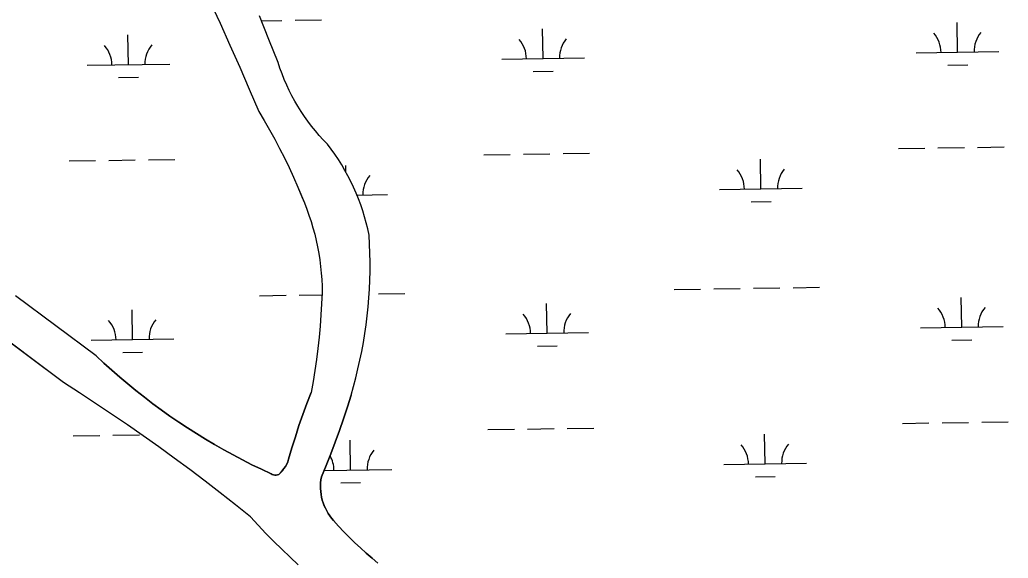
# Model space of a CAD drawing. Extents: x 3807117 to 3845308, y 337856 to 363736.
# Drawn here: x 3839317 to 3840514, y 347510 to 348161 of the extents above; entities that cross this region are included whole.
import ezdxf

# ---------------------------------------------------------------- set-up
doc = ezdxf.new("R2010")
doc.units = 0
doc.layers.add('V-TOPO-SHOR', color=7, linetype='Continuous')
doc.layers.add('V-WETL-SWMP', color=7, linetype='Continuous')

msp = doc.modelspace()

# ---------------------------------------------------------------- linework, layer by layer
at = {"layer": 'V-TOPO-SHOR'}
for points in [[(3839547.5, 348183.6), (3839559.7, 348157.1), (3839571.7, 348130.6)], [(3839718.4, 347707.1), (3839721.4, 347717.6), (3839724.2, 347728.1), (3839726.7, 347738.7), (3839729.1, 347749.3), (3839731.2, 347759.9), (3839733.2, 347770.6), (3839734.9, 347781.4), (3839736.5, 347792.1), (3839737.8, 347802.9), (3839738.9, 347813.7), (3839739.8, 347824.6), (3839740.5, 347835.4), (3839741, 347846.3), (3839741.3, 347857.1), (3839741.3, 347868), (3839741.2, 347878.9), (3839740.8, 347889.7), (3839740.3, 347900.6), (3839738.6, 347908.1), (3839736.8, 347915.5), (3839734.7, 347922.8), (3839732.5, 347930.1), (3839730, 347937.4), (3839727.3, 347944.5), (3839724.5, 347951.6), (3839721.4, 347958.6), (3839718.1, 347965.5), (3839714.6, 347972.3), (3839710.9, 347979), (3839707, 347985.6), (3839703, 347992.1), (3839698.7, 347998.5), (3839694.3, 348004.7), (3839689.7, 348010.8), (3839684.7, 348016.1), (3839679.8, 348021.4), (3839675.1, 348027), (3839670.5, 348032.6), (3839666.1, 348038.4), (3839661.9, 348044.4), (3839657.8, 348050.4), (3839654, 348056.6), (3839650.3, 348062.9), (3839646.8, 348069.3), (3839643.5, 348075.8), (3839640.4, 348082.3), (3839637.5, 348089), (3839634.8, 348095.8), (3839632.3, 348102.6), (3839630, 348109.5), (3839618.6, 348137.6), (3839607.5, 348165.9)], [(3839571.7, 348130.6), (3839583.5, 348103.9), (3839595.1, 348077.2), (3839606.5, 348050.4), (3839613.2, 348039.4), (3839619.6, 348028.2), (3839625.9, 348016.9), (3839631.9, 348005.5), (3839637.7, 347994), (3839643.3, 347982.4), (3839648.7, 347970.7), (3839653.8, 347958.8), (3839658.7, 347946.9), (3839661.8, 347939.6), (3839664.7, 347932.2), (3839667.4, 347924.7), (3839669.9, 347917.1), (3839672.2, 347909.5), (3839674.3, 347901.8), (3839676.2, 347894.1), (3839677.8, 347886.3), (3839679.3, 347878.5), (3839680.5, 347870.6), (3839681.5, 347862.7), (3839682.3, 347854.8), (3839682.9, 347846.8), (3839683.2, 347838.9), (3839683.4, 347830.9), (3839682.7, 347817.4), (3839681.9, 347804), (3839680.8, 347790.5), (3839679.6, 347777.1), (3839678.1, 347763.6), (3839676.4, 347750.2), (3839674.5, 347736.9), (3839672.4, 347723.5), (3839670.1, 347710.3)], [(3839370.1, 347722.1), (3839081.3, 347938.8), (3838993.1, 348009.4), (3838953.7, 348045), (3838930.7, 348060.9), (3838892.2, 348082.3), (3838870.1, 348090.8), (3838850.4, 348095.3)], [(3839409.7, 347754.6), (3839360.8, 347790.7), (3839312, 347827.1)], [(3839409.7, 347754.6), (3839419.1, 347745.8), (3839428.6, 347737.2), (3839438.3, 347728.8), (3839448.1, 347720.5), (3839458, 347712.4), (3839468.1, 347704.4), (3839478.3, 347696.6), (3839488.6, 347689), (3839499.1, 347681.6), (3839509.7, 347674.3), (3839520.4, 347667.3), (3839531.2, 347660.4), (3839542.1, 347653.6), (3839553.2, 347647.1), (3839564.3, 347640.7), (3839575.6, 347634.6), (3839586.9, 347628.6), (3839598.4, 347622.8), (3839609.9, 347617.2), (3839621.6, 347611.8), (3839622.9, 347611), (3839624.4, 347610.5), (3839626, 347610.2)], [(3839644.5, 347510.9), (3839634.5, 347520.4), (3839624.8, 347530), (3839615.1, 347539.7), (3839605.7, 347549.6), (3839596.4, 347559.7), (3839578.3, 347574.3), (3839560, 347588.6), (3839541.6, 347602.8), (3839523.1, 347616.8), (3839504.4, 347630.7), (3839485.6, 347644.3), (3839466.7, 347657.7), (3839447.6, 347671), (3839428.4, 347684.1), (3839409.1, 347696.9), (3839389.6, 347709.6), (3839370.1, 347722.1)], [(3839626, 347610.2), (3839627.6, 347610.2), (3839629.2, 347610.4), (3839630.7, 347610.9), (3839633, 347613.1), (3839635.1, 347615.5), (3839637.1, 347618), (3839638.9, 347620.7), (3839640.4, 347623.5), (3839641.7, 347626.4), (3839642.8, 347629.4), (3839646.7, 347643.1), (3839650.9, 347656.7), (3839655.3, 347670.2), (3839660, 347683.6), (3839664.9, 347697), (3839670.1, 347710.3)], [(3839718.4, 347707.1), (3839713.9, 347692.7), (3839709.2, 347678.4), (3839704.3, 347664.2), (3839699.2, 347650), (3839693.8, 347635.9), (3839688.2, 347621.9), (3839682.4, 347608), (3839681.8, 347604.5), (3839681.5, 347601), (3839681.3, 347597.4), (3839681.3, 347593.9), (3839681.6, 347590.4), (3839682, 347586.9), (3839682.7, 347583.4), (3839683.5, 347579.9), (3839684.6, 347576.6), (3839685.8, 347573.3), (3839685.9, 347573.2)], [(3839685.9, 347573.2), (3839687.3, 347570), (3839688.9, 347566.9), (3839690.7, 347563.8), (3839692.7, 347560.9), (3839694.8, 347558.1), (3839697.1, 347555.4), (3839703.3, 347548.5), (3839709.7, 347541.6), (3839716.2, 347534.9), (3839722.9, 347528.4), (3839729.7, 347522), (3839736.6, 347515.7), (3839743.7, 347509.6), (3839750.9, 347503.6)], [(3839654.5, 347501.6), (3839644.5, 347510.9)]]:
    msp.add_lwpolyline(points, dxfattribs=at)
at = {"layer": 'V-WETL-SWMP'}
for p, q in [((3839618.6, 348137.6), (3839607.5, 348165.9)), ((3839650.6, 348160.7), (3839682.6, 348161.2)), ((3839609.8, 348160.1), (3839634.6, 348160.5)), ((3839950.7, 348114.4), (3839950.1, 348150.4)), ((3840452.5, 348122), (3840452, 348158)), ((3839448.8, 348106.9), (3839448.3, 348142.9)), ((3839630, 348109.5), (3839618.6, 348137.6)), ((3839900.7, 348113.7), (3840000.7, 348115.2)), ((3840402.5, 348121.2), (3840502.5, 348122.7)), ((3839398.8, 348106.2), (3839498.8, 348107.7)), ((3839632.3, 348102.6), (3839630, 348109.5)), ((3839634.8, 348095.8), (3839632.3, 348102.6)), ((3840440.8, 348106.4), (3840464.8, 348106.7)), ((3839437, 348091.3), (3839461, 348091.7)), ((3839637.5, 348089), (3839634.8, 348095.8)), ((3839938.9, 348098.8), (3839962.9, 348099.2)), ((3839640.4, 348082.3), (3839637.5, 348089)), ((3839643.5, 348075.8), (3839640.4, 348082.3)), ((3839646.8, 348069.3), (3839643.5, 348075.8)), ((3839650.3, 348062.9), (3839646.8, 348069.3)), ((3839654, 348056.6), (3839650.3, 348062.9)), ((3839657.8, 348050.4), (3839654, 348056.6)), ((3839661.9, 348044.4), (3839657.8, 348050.4)), ((3839666.1, 348038.4), (3839661.9, 348044.4)), ((3839670.5, 348032.6), (3839666.1, 348038.4)), ((3839675.1, 348027), (3839670.5, 348032.6)), ((3839679.8, 348021.4), (3839675.1, 348027)), ((3839684.7, 348016), (3839679.8, 348021.4)), ((3839689.7, 348010.8), (3839684.7, 348016)), ((3839694.3, 348004.7), (3839689.7, 348010.8)), ((3840380.8, 348005.4), (3840412.8, 348005.9)), ((3840428.8, 348006.2), (3840460.8, 348006.6)), ((3840476.8, 348006.9), (3840508.8, 348007.4)), ((3839698.7, 347998.5), (3839694.3, 348004.7)), ((3839703, 347992.1), (3839698.7, 347998.5)), ((3839879, 347997.9), (3839911, 347998.4)), ((3839927, 347998.6), (3839959, 347999.1)), ((3839975, 347999.4), (3840007, 347999.8)), ((3839377.1, 347990.4), (3839409.1, 347990.9)), ((3839425.1, 347991.1), (3839457.1, 347991.6)), ((3839473.1, 347991.8), (3839505.1, 347992.3)), ((3839707, 347985.6), (3839703, 347992.1)), ((3839710.9, 347979), (3839707, 347985.6)), ((3839712.2, 347976.6), (3839712.1, 347985)), ((3840214.5, 347956.5), (3840214, 347992.5)), ((3839714.6, 347972.3), (3839710.9, 347979)), ((3839718.1, 347965.5), (3839714.6, 347972.3)), ((3839721.4, 347958.6), (3839718.1, 347965.5)), ((3839724.5, 347951.6), (3839721.4, 347958.6)), ((3839727.3, 347944.5), (3839724.5, 347951.6)), ((3839725.4, 347949.2), (3839762.6, 347949.7)), ((3840164.5, 347955.8), (3840264.5, 347957.3)), ((3839370.1, 347722.1), (3839081.3, 347938.8)), ((3839730, 347937.4), (3839727.3, 347944.5)), ((3839732.5, 347930.1), (3839730, 347937.4)), ((3840202.7, 347940.9), (3840226.7, 347941.3)), ((3839734.7, 347922.8), (3839732.5, 347930.1)), ((3839736.8, 347915.5), (3839734.7, 347922.8)), ((3839738.6, 347908.1), (3839736.8, 347915.5)), ((3839740.3, 347900.6), (3839738.6, 347908.1)), ((3839740.8, 347889.7), (3839740.3, 347900.6)), ((3839741.2, 347878.9), (3839740.8, 347889.7)), ((3839741.3, 347868), (3839741.2, 347878.9)), ((3839741.3, 347857.1), (3839741.3, 347868)), ((3839741, 347846.3), (3839741.3, 347857.1)), ((3839740.5, 347835.4), (3839741, 347846.3)), ((3839607.6, 347827.3), (3839639.6, 347827.8)), ((3839655.6, 347828.1), (3839683.3, 347828.5)), ((3839739.8, 347824.6), (3839740.5, 347835.4)), ((3839751.6, 347829.5), (3839783.6, 347830)), ((3840109.5, 347834.9), (3840141.5, 347835.3)), ((3840157.5, 347835.6), (3840189.5, 347836.1)), ((3840205.5, 347836.3), (3840237.5, 347836.8)), ((3840253.5, 347837), (3840285.4, 347837.5)), ((3839738.9, 347813.7), (3839739.8, 347824.6)), ((3839955.7, 347781.8), (3839955.1, 347817.8)), ((3840457.5, 347789.3), (3840457, 347825.3)), ((3839453.8, 347774.3), (3839453.3, 347810.3)), ((3839736.5, 347792.1), (3839737.8, 347802.9)), ((3839737.8, 347802.9), (3839738.9, 347813.7)), ((3839734.9, 347781.4), (3839736.5, 347792.1)), ((3839733.2, 347770.6), (3839734.9, 347781.4)), ((3839905.7, 347781.1), (3840005.6, 347782.6)), ((3840407.5, 347788.6), (3840507.5, 347790.1)), ((3839403.8, 347773.5), (3839503.8, 347775)), ((3839731.2, 347759.9), (3839733.2, 347770.6)), ((3839943.9, 347766.2), (3839967.9, 347766.6)), ((3840445.7, 347773.7), (3840469.7, 347774.1)), ((3839442, 347758.7), (3839466, 347759)), ((3839729.1, 347749.3), (3839731.2, 347759.9)), ((3839726.7, 347738.7), (3839729.1, 347749.3)), ((3839724.2, 347728.1), (3839726.7, 347738.7)), ((3839389.6, 347709.6), (3839370.1, 347722.1)), ((3839721.4, 347717.6), (3839724.2, 347728.1)), ((3839409.1, 347696.9), (3839389.6, 347709.6)), ((3839713.9, 347692.7), (3839718.4, 347707.1)), ((3839718.4, 347707.1), (3839721.4, 347717.6)), ((3839428.4, 347684.1), (3839409.1, 347696.9)), ((3839447.6, 347671), (3839428.4, 347684.1)), ((3839709.2, 347678.4), (3839713.9, 347692.7)), ((3839466.7, 347657.7), (3839447.6, 347671)), ((3839704.3, 347664.2), (3839709.2, 347678.4)), ((3840385.8, 347672.8), (3840417.8, 347673.3)), ((3840433.8, 347673.5), (3840465.8, 347674)), ((3840481.8, 347674.2), (3840513.8, 347674.7)), ((3839430.1, 347658.5), (3839462.1, 347659)), ((3839699.2, 347650), (3839704.3, 347664.2)), ((3839884, 347665.3), (3839916, 347665.8)), ((3839932, 347666), (3839964, 347666.5)), ((3839980, 347666.7), (3840012, 347667.2)), ((3840219.5, 347623.9), (3840218.9, 347659.9)), ((3839382.1, 347657.8), (3839414.1, 347658.2)), ((3839485.6, 347644.3), (3839466.7, 347657.7)), ((3839693.8, 347635.9), (3839699.2, 347650)), ((3839717.6, 347616.4), (3839717.1, 347652.4)), ((3839504.4, 347630.7), (3839485.6, 347644.3)), ((3839688.2, 347621.9), (3839693.8, 347635.9)), ((3839523.1, 347616.8), (3839504.4, 347630.7)), ((3840169.5, 347623.1), (3840269.5, 347624.6)), ((3839541.6, 347602.8), (3839523.1, 347616.8)), ((3839682.4, 347608), (3839688.2, 347621.9)), ((3839685.7, 347615.9), (3839767.6, 347617.1)), ((3839560, 347588.6), (3839541.6, 347602.8)), ((3839681.3, 347597.4), (3839681.5, 347601)), ((3839681.5, 347601), (3839681.8, 347604.5)), ((3839681.8, 347604.5), (3839682.4, 347608)), ((3839705.9, 347600.7), (3839729.9, 347601.1)), ((3840207.7, 347608.3), (3840231.7, 347608.6)), ((3839578.3, 347574.3), (3839560, 347588.6)), ((3839681.3, 347593.9), (3839681.3, 347597.4)), ((3839681.6, 347590.4), (3839681.3, 347593.9)), ((3839682, 347586.9), (3839681.6, 347590.4)), ((3839682.7, 347583.4), (3839682, 347586.9)), ((3839683.5, 347579.9), (3839682.7, 347583.4)), ((3839684.6, 347576.6), (3839683.5, 347579.9)), ((3839685.9, 347573.2), (3839684.6, 347576.6)), ((3839596.4, 347559.7), (3839578.3, 347574.3)), ((3839687.3, 347570), (3839685.9, 347573.2)), ((3839688.9, 347566.9), (3839687.3, 347570)), ((3839690.7, 347563.8), (3839688.9, 347566.9)), ((3839692.7, 347560.9), (3839690.7, 347563.8)), ((3839605.7, 347549.6), (3839596.4, 347559.7)), ((3839694.8, 347558.1), (3839692.7, 347560.9)), ((3839697.1, 347555.4), (3839694.8, 347558.1)), ((3839703.3, 347548.5), (3839697.1, 347555.4)), ((3839615.1, 347539.7), (3839605.7, 347549.6)), ((3839624.8, 347530), (3839615.1, 347539.7)), ((3839709.7, 347541.6), (3839703.3, 347548.5)), ((3839716.2, 347534.9), (3839709.7, 347541.6)), ((3839634.5, 347520.4), (3839624.8, 347530)), ((3839722.9, 347528.4), (3839716.2, 347534.9)), ((3839729.7, 347522), (3839722.9, 347528.4)), ((3839644.5, 347510.9), (3839634.5, 347520.4)), ((3839736.6, 347515.7), (3839729.7, 347522)), ((3839743.7, 347509.6), (3839736.6, 347515.7)), ((3839654.5, 347501.6), (3839644.5, 347510.9))]:
    msp.add_line(p, q, dxfattribs=at)
for points in [[(3839547.5, 348183.6), (3839559.7, 348157.1), (3839571.7, 348130.6), (3839583.5, 348103.9), (3839595.1, 348077.2), (3839606.5, 348050.4), (3839613.2, 348039.4), (3839619.6, 348028.2), (3839625.9, 348016.9), (3839631.9, 348005.5), (3839637.7, 347994), (3839643.3, 347982.4), (3839648.7, 347970.7), (3839653.8, 347958.8), (3839661.8, 347939.6), (3839664.7, 347932.2), (3839667.4, 347924.7), (3839669.9, 347917.1), (3839672.2, 347909.5), (3839674.3, 347901.8), (3839676.2, 347894.1), (3839677.8, 347886.3), (3839679.3, 347878.5), (3839680.5, 347870.6), (3839681.5, 347862.7), (3839682.3, 347854.8), (3839682.9, 347846.8), (3839683.2, 347838.9), (3839683.4, 347830.9), (3839682.7, 347817.4), (3839681.9, 347804), (3839680.8, 347790.5), (3839679.6, 347777.1), (3839678.1, 347763.6), (3839676.4, 347750.2), (3839674.5, 347736.9), (3839672.4, 347723.5), (3839670.1, 347710.3), (3839664.9, 347697), (3839660, 347683.6), (3839655.3, 347670.2), (3839650.9, 347656.7), (3839646.7, 347643.1), (3839642.8, 347629.4), (3839641.7, 347626.4), (3839640.4, 347623.5), (3839638.9, 347620.7), (3839637.1, 347618), (3839635.2, 347615.5), (3839633, 347613.1), (3839630.7, 347610.9), (3839629.2, 347610.4), (3839627.6, 347610.2), (3839626, 347610.2)], [(3839626, 347610.2), (3839624.4, 347610.5), (3839622.9, 347611), (3839621.6, 347611.8), (3839609.9, 347617.2), (3839598.4, 347622.8), (3839586.9, 347628.6), (3839575.6, 347634.6), (3839564.3, 347640.7), (3839553.1, 347647.1), (3839542.1, 347653.6), (3839531.2, 347660.4), (3839520.4, 347667.3), (3839509.7, 347674.3), (3839499.1, 347681.6), (3839488.6, 347689), (3839478.3, 347696.6), (3839468.1, 347704.4), (3839458, 347712.4), (3839448.1, 347720.5), (3839438.3, 347728.8), (3839428.6, 347737.2), (3839419.1, 347745.8), (3839409.7, 347754.6), (3839360.8, 347790.7), (3839312, 347827.1)]]:
    msp.add_lwpolyline(points, dxfattribs=at)
for centre, start, end in [((3839895.4, 348114.1), 0.0865, 41.6302), ((3840005.9, 348115.7), 140.0865, 181.6302), ((3840397.3, 348121.6), 0.0865, 41.6302), ((3840507.7, 348123.3), 140.0865, 181.6302), ((3839393.6, 348106.6), 0.0865, 41.6302), ((3839504, 348108.2), 140.0865, 181.6302), ((3839767.9, 347950.3), 140.0865, 181.6302), ((3840159.3, 347956.2), 0.0865, 41.6302), ((3840269.7, 347957.8), 140.0865, 181.6302), ((3839900.4, 347781.5), 0.0865, 41.6302), ((3840010.9, 347783.1), 140.0865, 181.6302), ((3840402.3, 347789), 0.0865, 41.6302), ((3840512.7, 347790.6), 140.0865, 181.6302), ((3839398.6, 347773.9), 0.0865, 41.6302), ((3839509, 347775.6), 140.0865, 181.6302), ((3840164.2, 347623.5), 0.0865, 41.6302), ((3840274.7, 347625.2), 140.0865, 181.6302), ((3839772.9, 347617.7), 140.0865, 181.6302), ((3839662.4, 347616), 0.0865, 30.043)]:
    msp.add_arc(centre, 35.2, start, end, dxfattribs=at)

doc.saveas('drawing.dxf')
